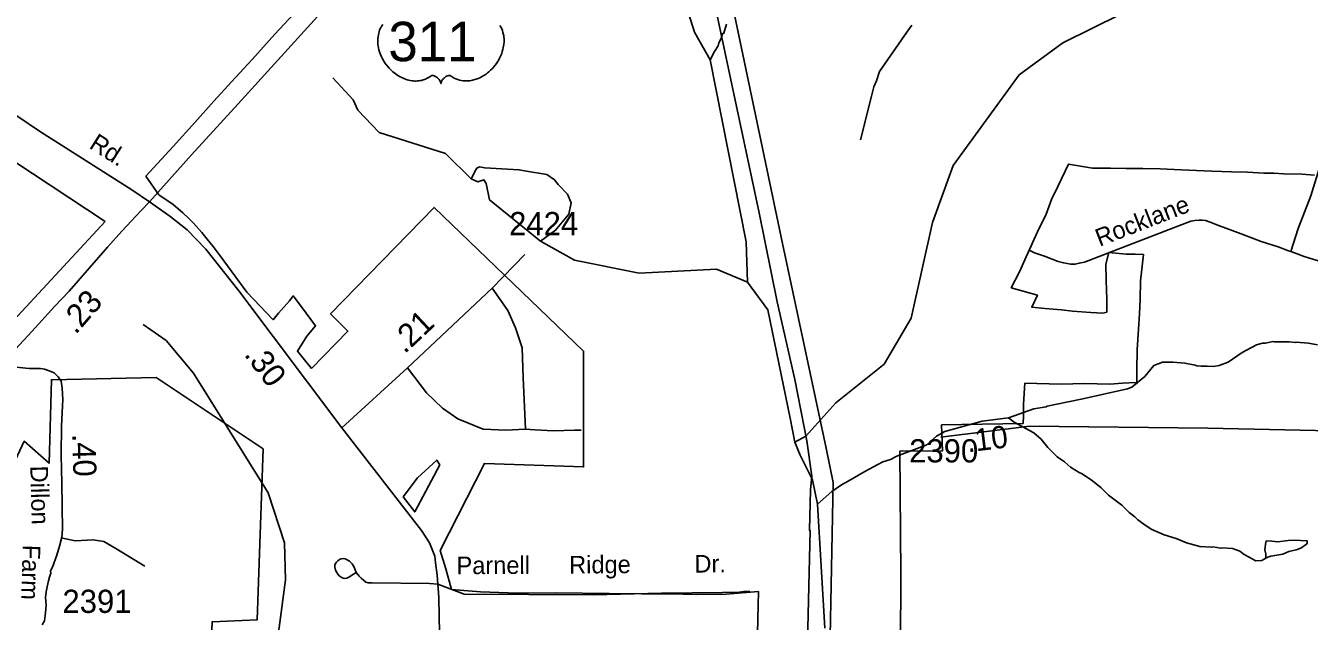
# Model space of a CAD drawing. Extents: x 1547597 to 1699558, y 810033 to 920809.
# Drawn here: x 1653272 to 1660184, y 876894 to 880102 of the extents above; entities that cross this region are included whole.
import ezdxf

# ---------------------------------------------------------------- set-up
doc = ezdxf.new("R2010")
doc.units = 0
for name, color, linetype in [('Exist Boundary Political City Limit New', 7, 'Continuous'), ('Exist Boundary Political City Limit New Hole', 7, 'Continuous'), ('Exist Hydrographic Creek Single Shore', 7, 'Continuous'), ('Exist Hydrographic Misc Water Feature', 7, 'Continuous'), ('Exist Road Non-System Type 51', 7, 'Continuous'), ('Exist Road Non-System Type 51 Label', 7, 'Continuous'), ('Exist Road Primary US Attributed', 7, 'Continuous'), ('Exist Road Primary US Mileage Hundredths English Label', 7, 'Continuous'), ('Exist Road Primary US Shield CELL', 7, 'Continuous'), ('Exist Road Primary US Shield Number Label', 7, 'Continuous'), ('Exist Road Secondary Mileage Hundredths English Label', 7, 'Continuous'), ('Exist Road Secondary Type 51 Attributed', 7, 'Continuous'), ('Exist Road Secondary Type 51 Label', 7, 'Continuous'), ('Exist Road Secondary Type 51 Number Label', 7, 'Continuous'), ('Exist Utilities Electrical Transmission Line', 7, 'Continuous'), ('Map Preparation Boundary City Limit Buffer Line', 7, 'Continuous')]:
    doc.layers.add(name, color=color, linetype=linetype)

msp = doc.modelspace()

# ---------------------------------------------------------------- linework, layer by layer
at = {"layer": 'Exist Boundary Political City Limit New'}
msp.add_line((1652811, 878088.4), (1653700.2, 879046.4), dxfattribs=at)
msp.add_lwpolyline([(1653700.2, 879046.4), (1652227.3, 880018)], dxfattribs=at)
at = {"layer": 'Exist Boundary Political City Limit New Hole'}
for points in [[(1654714.8, 880163.3), (1654614.1, 880056.7), (1654491.1, 879919.7), (1654379.3, 879799.5), (1654284.6, 879694.6), (1654182.5, 879580.7), (1654066.3, 879450.9), (1653918.2, 879291.4)], [(1657979.1, 875976), (1657985.1, 877150.7), (1657979, 877810.3), (1658209.5, 877812.6), (1658203.7, 877951.8), (1658643.3, 877959.5), (1658645.6, 878001), (1658645.3, 878064.3), (1658652.7, 878176.4), (1658847.7, 878170.9), (1658973.1, 878174.4), (1659109, 878170.9), (1659178.9, 878176.4), (1659252.5, 878180.1), (1659255.4, 878173.5), (1659255.4, 878249), (1659257.3, 878357.6), (1659263.6, 878466.4), (1659270.2, 878550.1), (1659272.5, 878627.7), (1659274.4, 878727.1), (1659290.9, 878868.9), (1659246.8, 878870.7), (1659197.1, 878870.7), (1659105.1, 878879.9), (1659088.5, 878817.3), (1659090.4, 878728.9), (1659094, 878629.5), (1659094, 878559.5), (1659071.3, 878552.9), (1659008.2, 878556.4), (1658909.6, 878565), (1658848.9, 878570.9), (1658760.5, 878579.4), (1658689.6, 878585.3), (1658720, 878650.2), (1658578.9, 878690.5), (1658623, 878775.2), (1658659.8, 878856.2), (1658720.5, 878991.6), (1658766.5, 879087.4), (1658795.9, 879164.7), (1658830.9, 879238.4), (1658887.9, 879356.2), (1659016.1, 879334.4), (1659114.2, 879334.2), (1659197.8, 879332.4), (1659287.5, 879331.7), (1659381.4, 879329.8), (1659493.8, 879324.7), (1659575.7, 879322.3), (1659659.3, 879318.6), (1659764.6, 879315.4), (1659851.8, 879312.4), (1659939.6, 879308.1), (1659993.1, 879306.5), (1660045.5, 879303.6), (1660145.9, 879301.1), (1660212.1, 879297)], [(1653918.2, 879291.4), (1653989.6, 879191.4), (1654065.7, 879137.9), (1654117.8, 879093.1), (1654149.9, 879063), (1654176, 879037.3), (1654221.2, 878987.1), (1654249.2, 878952.3), (1654281.5, 878911.9), (1654319.1, 878861.8), (1654462.1, 878665.8), (1654604.3, 878517.9), (1654633.1, 878553.6), (1654691.8, 878620.2), (1654712.9, 878645.9), (1654757.1, 878587.9), (1654833, 878485.3), (1654785.7, 878429.5), (1654735.5, 878349.1), (1654810.4, 878255.3)], [(1654810.4, 878255.3), (1655007.1, 878456.9), (1654913.4, 878550.7), (1655470.8, 879122.6), (1656276.3, 878349.1), (1656276.3, 877725.6), (1655742.4, 877744.3), (1655503.5, 877275.5), (1655534.2, 877177.1), (1655564.4, 877064.6)], [(1653974.9, 878206.8), (1653410.1, 878194.9), (1653398.3, 877745.1), (1653264.3, 877863.5), (1653169.7, 877662.3), (1652842.6, 877914.8), (1652343.3, 877334.5), (1652633.7, 877058.6), (1652539.1, 877066.5), (1652255.3, 876541.8), (1652251.3, 876455), (1651991.2, 876514.1), (1651971.5, 876076.2), (1652101.5, 876076.2), (1652089.7, 876001.2), (1652097.6, 875807.9)], [(1653323.4, 875145), (1653546.6, 875145.4), (1653553.9, 875392.9), (1653588.9, 875812.1), (1653472.6, 875833.2), (1653493.7, 876404.7), (1654254.9, 876394.1), (1654276, 876891.5), (1654519.2, 876902.1), (1654550.9, 877822.8), (1653974.9, 878206.8)], [(1655304.1, 877564.9), (1655382.6, 877667.3), (1655485.3, 877762), (1655502.7, 877737.6)], [(1655502.7, 877737.6), (1655366.8, 877483), (1655304.1, 877564.9)], [(1655564.4, 877064.6), (1655720.7, 877052.1), (1655869.9, 877047.3), (1655971.8, 877046.1), (1656125.5, 877047.3), (1656413.8, 877043.4), (1656587.4, 877042.6), (1656739.4, 877041.4), (1656886.2, 877038.5), (1657044.6, 877040.9), (1657217.6, 877055.2), (1657191.9, 875925.4), (1657744.5, 875939.4)]]:
    msp.add_lwpolyline(points, dxfattribs=at)
at = {"layer": 'Exist Hydrographic Creek Single Shore'}
for points in [[(1657158.2, 878721.1), (1657152.3, 878937.8), (1656957.3, 879917.7), (1656874.2, 880066.1), (1656786.3, 880340.4), (1656655.3, 880592.6), (1656597.7, 880686.8), (1656540.2, 880746), (1656418, 880869.3), (1656114.2, 881095.9), (1655830.1, 881217.7)], [(1657414.3, 877859), (1657387.7, 877988.4), (1657267.8, 878572.1), (1657158.2, 878721.1)], [(1652951.9, 872667.1), (1653111.2, 872858.4), (1653189.1, 873020.2), (1653262.8, 873069.3), (1653402.6, 873079.2), (1653475.2, 873277.8), (1653677.4, 873643.3), (1653954.5, 873937), (1654089.5, 874217), (1654253.8, 874633.3), (1654374, 874987.1), (1654497.2, 875807.6), (1654671.2, 877117.2), (1654665.2, 877317.5), (1654577.3, 877585.2), (1654176.2, 878230.3), (1654028.2, 878407.1), (1653904.2, 878491.8)], [(1657574.9, 876856.8), (1657536.5, 877525.7), (1657508, 877655.5), (1657443, 877788.2), (1657414.3, 877859)]]:
    msp.add_lwpolyline(points, dxfattribs=at)
at = {"layer": 'Exist Hydrographic Misc Water Feature'}
for points in [[(1657414.3, 877859), (1657473.3, 877890.7), (1657634.3, 878071.3), (1657895.3, 878279.3), (1658039.3, 878525.9), (1658154.3, 879042.2), (1658266.2, 879348.5), (1658622.3, 879837), (1658857.3, 880009.4), (1659168.3, 880163.9), (1659529.3, 880425.8), (1659782.3, 880647.1), (1659977.3, 880902.4), (1660162.3, 881059.5)], [(1657044.8, 880108.9), (1657031.9, 880061.1), (1657023.9, 880057.2), (1657017.5, 880033.3), (1657005.2, 880009.5), (1657000.9, 879993.6), (1656980.4, 879961.9), (1656957.3, 879917.7)], [(1657158.2, 878721.1), (1656992.3, 878790.1), (1656575.3, 878769), (1656226.3, 878838.5), (1656044.2, 878940.7), (1655770, 879163.1), (1655751.8, 879252), (1655739.7, 879272.2), (1655707.4, 879260), (1655671.1, 879276.2), (1655532.2, 879413.9), (1655175.2, 879526.3), (1655060.3, 879646.8), (1655035.2, 879703.1), (1654926, 879821.1)], [(1656044.2, 878940.7), (1656124.9, 878999.6), (1656197.5, 879086.4), (1656209.6, 879147), (1656189.5, 879193.4), (1656139.1, 879245.9), (1656119.5, 879272.1), (1656077.9, 879300.7), (1655967.8, 879318.5), (1655927.9, 879326.1), (1655743.9, 879335.8), (1655716.3, 879341), (1655700.4, 879334.7), (1655695.8, 879325.5), (1655671.1, 879276.2)], [(1660227.6, 878382.7), (1660179.7, 878391.6), (1660113.8, 878396.7), (1660107.7, 878394.8), (1660075.8, 878399.3), (1659995.9, 878398.7), (1659987.9, 878400.9), (1659947.8, 878391.6), (1659931.8, 878391.8), (1659899.7, 878382.3), (1659823, 878341.6), (1659746.2, 878288.9), (1659697.9, 878271.8), (1659665.8, 878266.4), (1659633.9, 878268.9), (1659601.9, 878267.4), (1659578, 878269.9), (1659570, 878274), (1659514.2, 878284.9), (1659448.3, 878290.1), (1659394.3, 878288.9), (1659346, 878271.8), (1659299.1, 878212.5), (1659228.2, 878155.8), (1659204.1, 878146.2), (1658965.3, 878092.5), (1658885.1, 878075.7), (1658772.7, 878053.5), (1658766.7, 878049.6), (1658700.5, 878038.8), (1658564.3, 877990.3)], [(1658564.3, 877990.3), (1658423, 877971), (1658222.2, 877916.3), (1658176.8, 877891.8), (1658125.2, 877843.9), (1657963.3, 877782.7), (1657929.1, 877765.3), (1657888.1, 877752), (1657859.9, 877738.4), (1657790.1, 877701.6), (1657701.2, 877649.1), (1657664.1, 877628.4), (1657613.5, 877593.2), (1657536.5, 877525.7)], [(1659949, 877233.6), (1659928.8, 877221.9), (1659896.8, 877220.5), (1659833.4, 877253.6), (1659809.7, 877272), (1659769.9, 877286.6), (1659714, 877289.6), (1659705.9, 877287.8), (1659666, 877294.4), (1659658, 877292.6), (1659594.2, 877297.6), (1659522.5, 877316.9), (1659466.9, 877339.8), (1659403.3, 877358.9), (1659331.8, 877390.1), (1659292.2, 877416.7), (1659260.6, 877441.3), (1659244.9, 877457.5), (1659213.3, 877480.1), (1659173.9, 877518.8), (1659102.9, 877574), (1659063.5, 877612.7), (1659016.1, 877651.4), (1658960.8, 877688.4), (1658944.9, 877694.7), (1658897.3, 877723.5), (1658865.8, 877752), (1658826.2, 877780.7), (1658775.1, 877829.5), (1658739.8, 877874.1), (1658700.4, 877908.8), (1658595.4, 877966.6), (1658564.3, 877990.3)], [(1659949, 877233.6), (1659961.1, 877239.4), (1659977.2, 877245.1), (1660041.3, 877256.1), (1660073.5, 877269.5), (1660113.7, 877278.8), (1660137.8, 877288.4), (1660168.1, 877309.9), (1660172.2, 877315.7), (1660172.4, 877327.7), (1660102.5, 877331), (1660070.5, 877329.5), (1660014.4, 877322.5), (1659982.4, 877325), (1659951.7, 877327.4), (1659950.3, 877319.5), (1659943.8, 877279.7), (1659949.3, 877255.6), (1659949, 877233.6)]]:
    msp.add_lwpolyline(points, dxfattribs=at)
at = {"layer": 'Exist Road Non-System Type 51'}
for points in [[(1661063.9, 879493.7), (1660955.5, 879535.2), (1660795, 879552.6), (1660593.7, 879558.5), (1660439.4, 879557.9), (1660372.4, 879551), (1660330.6, 879509.4), (1660244.4, 879354.1), (1660192.7, 879185.9), (1660123.7, 879009), (1660083.8, 878885.2)], [(1660083.8, 878885.2), (1660071.8, 878889.5), (1660016.2, 878910.4), (1659924.6, 878939.7), (1659817.2, 878981.3), (1659699.9, 879022.9), (1659650.7, 879043), (1659624.3, 879052.1), (1659607.5, 879054.2), (1659590.3, 879054.6), (1659567.9, 879053.2), (1659546.2, 879049.1), (1659234.5, 878927.8), (1658973.4, 878827.6), (1658945.2, 878822), (1658923.1, 878818.2), (1658899.1, 878816.7), (1658861.2, 878825.1), (1658831.4, 878831.7), (1658757.7, 878860.6), (1658704, 878877.5), (1658678.3, 878891.8)], [(1655784.2, 878688.3), (1655959.2, 878869.5)], [(1661247.1, 878517.1), (1660846.3, 878654.4), (1660683, 878704.8), (1660575.6, 878734.2), (1660465.9, 878765.8), (1660386.3, 878785.1), (1660344.6, 878799.5), (1660300.8, 878812.2), (1660227.1, 878837.3), (1660155.4, 878858.4), (1660117.7, 878873), (1660083.8, 878885.2)], [(1655784.2, 878688.3), (1655867.7, 878567.3), (1655909.5, 878473.7), (1655945.3, 878366.3), (1655951.2, 878207.1), (1655963.2, 877928.6)], [(1655327, 878258.8), (1655430.2, 878123.7), (1655515.7, 878042.1), (1655599.2, 877984.3), (1655734.5, 877928.6), (1655857.8, 877922.6), (1655963.2, 877928.6)], [(1655963.2, 877928.6), (1656013.5, 877925.6), (1656114.3, 877920.7), (1656227.6, 877922.6), (1656263.4, 877922.6)], [(1661620.8, 877906.9), (1661296.7, 877897.8), (1659636.8, 877934.8), (1658678, 877945.3)], [(1653462.4, 877343.5), (1653539, 877327.9), (1653635, 877332.7), (1653692.7, 877323.1), (1653757.5, 877287), (1653887.1, 877207.7), (1653913.5, 877190.9)], [(1655050.6, 877156.8), (1655041, 877185), (1655029.3, 877203.3), (1655015.4, 877217.3), (1655000.2, 877226.7), (1654991.5, 877230.2), (1654981.7, 877231.8), (1654970.8, 877229.7), (1654961.6, 877226.3), (1654953.4, 877220.2), (1654943.4, 877210.4), (1654937.2, 877198.5), (1654937.1, 877185.1), (1654940.6, 877170.4), (1654946.6, 877157.7), (1654953, 877147.6), (1654960.4, 877138.2), (1654976.2, 877127.9), (1654986.1, 877123.9), (1655000.7, 877126.4), (1655012.3, 877131.4), (1655036.4, 877147.1), (1655050.6, 877156.8)], [(1655491.6, 877094.4), (1655445.6, 877097.1), (1655135.7, 877101.6), (1655116.1, 877102), (1655103.8, 877104.1), (1655078.2, 877126.4), (1655068.4, 877136.6), (1655050.6, 877156.8)], [(1655491.6, 877094.4), (1655632.9, 877040.3), (1656326.8, 877037.2), (1656695.2, 877045.3), (1657023.6, 877048.4), (1657113.4, 877051.5), (1657136.9, 877054), (1657171, 877055.5)]]:
    msp.add_lwpolyline(points, dxfattribs=at)
at = {"layer": 'Exist Road Primary US Attributed'}
for points in [[(1653938.8, 879152.5), (1654165, 879406), (1654416.6, 879680.8), (1654843.6, 880150.1), (1655209.6, 880554.5), (1655339.2, 880691.9), (1655845.6, 881253.8), (1656219.2, 881669.7), (1656631, 882123.7), (1657106.2, 882652.5), (1657389.7, 882952.4)], [(1653138.1, 878268.1), (1653217.5, 878359.9), (1653304.8, 878455.4), (1653428.4, 878591.5), (1653505.2, 878672), (1653711.9, 878909.2), (1653788.9, 878994.4), (1653894.2, 879105.9), (1653938.8, 879152.5)]]:
    msp.add_lwpolyline(points, dxfattribs=at)
at = {"layer": 'Exist Road Primary US Shield CELL'}
msp.add_lwpolyline([(1655825.6, 880102.7), (1655828.6, 880097.7), (1655831.6, 880092.2), (1655834.1, 880087.4), (1655838.6, 880076.4), (1655841.9, 880065.7), (1655843.4, 880060), (1655845.8, 880047.4), (1655846.7, 880041.2), (1655847.7, 880028.9), (1655847.7, 880014), (1655846.6, 879999.9), (1655843.9, 879983.4), (1655841.7, 879973.5), (1655838.4, 879962), (1655835.1, 879952.1), (1655829.2, 879937.4), (1655824, 879926.8), (1655817.2, 879914.3), (1655812.6, 879906.8), (1655807.2, 879898.7), (1655800.5, 879889.5), (1655792.6, 879879.6), (1655783.1, 879869.2), (1655775.4, 879861.5), (1655765.4, 879852.5), (1655759.3, 879847.5), (1655750.6, 879841), (1655738.8, 879833.1), (1655727.1, 879826.3), (1655717.1, 879821.2), (1655708.3, 879817.4), (1655696.9, 879813.1), (1655678, 879807.8), (1655671.1, 879806.4), (1655662.8, 879805.2), (1655655.2, 879804.4), (1655647.7, 879804), (1655637.7, 879804), (1655627.8, 879804.7), (1655618.3, 879806.1), (1655608.5, 879808.1), (1655598.3, 879811.2), (1655589, 879814.8), (1655579.6, 879819.5), (1655563.7, 879829.5), (1655559.1, 879831.9), (1655556.5, 879832.6), (1655550.3, 879832.9), (1655544.6, 879831.7), (1655538.6, 879829.3), (1655535.1, 879827.4), (1655530.3, 879824.3), (1655526.7, 879821.4), (1655522.3, 879817.3), (1655519.2, 879813.8), (1655516.9, 879811), (1655512.4, 879804), (1655510.8, 879800.6), (1655509.2, 879796.3), (1655507.7, 879789.9), (1655505.7, 879798), (1655503.3, 879803.3), (1655500.6, 879807.8), (1655497.7, 879811.9), (1655493.3, 879817), (1655489.2, 879820.9), (1655484.4, 879824.9), (1655479.2, 879828), (1655475.1, 879830.1), (1655471.3, 879831.5), (1655466.6, 879832.7), (1655462.8, 879833), (1655459.7, 879832.9), (1655455.4, 879831.9), (1655449.6, 879827.7), (1655444.1, 879823.9), (1655438.1, 879820.2), (1655431, 879816.4), (1655425.7, 879814), (1655419.5, 879811.6), (1655412.2, 879809.1), (1655404.3, 879807.1), (1655396.2, 879805.5), (1655389.1, 879804.3), (1655381.4, 879803.7), (1655374.5, 879803.4), (1655367.3, 879803.5), (1655360.5, 879804), (1655352.7, 879804.7), (1655343, 879806.2), (1655334.9, 879808), (1655326.4, 879810.3), (1655317.7, 879813), (1655308.3, 879816.6), (1655296.6, 879821.7), (1655288.5, 879825.9), (1655275.7, 879833.2), (1655260.6, 879843.6), (1655249.3, 879852.8), (1655241, 879860.3), (1655228.7, 879872.8), (1655221.6, 879880.9), (1655210.3, 879895.5), (1655203.1, 879906.1), (1655198.4, 879913.8), (1655191.6, 879926.3), (1655187.8, 879934.1), (1655182.9, 879945.5), (1655179.1, 879955.9), (1655175.9, 879965.8), (1655174.2, 879972.1), (1655171.8, 879983.1), (1655170.3, 879991), (1655168.8, 880001.7), (1655168.1, 880013), (1655167.9, 880023.4), (1655168.2, 880032.1), (1655169.2, 880042.2), (1655170.9, 880052.9), (1655172.9, 880062.1), (1655174.8, 880068.7), (1655177.5, 880076.8), (1655181.1, 880085.6), (1655185.4, 880094.2), (1655189.4, 880101.2), (1655194.5, 880108.8)], dxfattribs=at)
at = {"layer": 'Exist Road Secondary Type 51 Attributed'}
for points in [[(1653938.8, 879152.5), (1653843.6, 879217.4), (1653352, 879530.4), (1652946.8, 879803.1), (1652788.1, 879899.4), (1652720.8, 879942.3), (1652616.8, 880005.7), (1652579.2, 880034.4), (1652479.9, 880099.1)], [(1658044.4, 880104.1), (1658017.6, 880067.2), (1657870, 879855.7), (1657853.2, 879805.4), (1657839.8, 879771.8), (1657826.4, 879721.5), (1657766.8, 879487.6)], [(1654975, 877936.4), (1654420.3, 878673.9), (1654241.5, 878898.4), (1654141, 879001.7), (1654048.2, 879075.4), (1653938.8, 879152.5)], [(1654975, 877936.4), (1655327, 878258.8), (1655784.2, 878688.3)], [(1653205.1, 878263.7), (1653290.9, 878255.2), (1653352.1, 878255.2), (1653373.6, 878251.5), (1653398.4, 878243.3), (1653425.7, 878232.1), (1653447.4, 878211.4), (1653463, 878186.4), (1653469.2, 878149), (1653472.3, 878088.2), (1653465, 877947.1), (1653463.2, 877787.9), (1653467.3, 877638.2), (1653470.2, 877388.4), (1653466.9, 877347.4), (1653453.7, 877298.2), (1653439.4, 877250.7), (1653416.6, 877185.7), (1653405.6, 877165.9), (1653407.3, 877153.2), (1653399.7, 877132.4), (1653394.5, 877112.9), (1653386.7, 877079), (1653382.1, 877053), (1653378.8, 877022.8), (1653382.1, 876981.8), (1653378.6, 876939.6), (1653373.6, 876897), (1653361.2, 876874.3)], [(1655499.9, 876836.5), (1655499.2, 876920.3), (1655496.5, 877022.5), (1655488.3, 877142.5), (1655479.3, 877208.7), (1655475.8, 877244.6), (1655446.7, 877317), (1655403.8, 877383.8), (1654975, 877936.4)], [(1658678, 877945.3), (1658200.5, 877885.6)]]:
    msp.add_lwpolyline(points, dxfattribs=at)
at = {"layer": 'Exist Utilities Electrical Transmission Line'}
for points in [[(1656729.8, 883474.5), (1656730.1, 883432.4), (1656538.6, 882663.7), (1656494.3, 882514.5), (1656514.9, 882436.3), (1656815.1, 881001.9), (1657055.8, 879868.6), (1657222, 879094.4), (1657318.7, 878614.9), (1657414.4, 878195.5), (1657477.4, 877866.7), (1657504.3, 877676.4), (1657497.2, 877602.5), (1657492, 877384.7), (1657496, 877384.6), (1657466.5, 876099.5)], [(1656863.1, 867359.7), (1657338.6, 868299.2), (1657421.2, 868440.8), (1657427.3, 868488.7), (1657460.4, 869742), (1657495.5, 872026.8), (1657577.2, 875432.8), (1657620.1, 877641.6), (1657582.8, 877825.7), (1657347.3, 878928.3), (1656874.6, 881179.4), (1656589.9, 882490), (1656709.8, 882935.4), (1656822.8, 883434.6), (1656836.7, 883486.5)]]:
    msp.add_lwpolyline(points, dxfattribs=at)
at = {"layer": 'Map Preparation Boundary City Limit Buffer Line'}
msp.add_line((1652811, 878088.4), (1653700.2, 879046.4), dxfattribs=at)
msp.add_lwpolyline([(1653700.2, 879046.4), (1652227.3, 880018)], dxfattribs=at)

# ---------------------------------------------------------------- texts
at = {"layer": 'Exist Road Non-System Type 51 Label'}
for s, rotation, p in [('Rocklane', 21.27242, (1659054.5, 878910.5)), ('Parnell', 0.35337, (1655592.1, 877147.4)), ('Ridge', 0.45397, (1656198.7, 877151.1)), ('Dr.', 0.45397, (1656873.2, 877156.4))]:
    msp.add_text(s, height=95, rotation=rotation, dxfattribs=at).set_placement(p)
at = {"layer": 'Exist Road Primary US Mileage Hundredths English Label'}
msp.add_text('.23', height=125, rotation=48.93501, dxfattribs=at).set_placement((1653540.7, 878434.4))
at = {"layer": 'Exist Road Primary US Shield Number Label'}
msp.add_text('311', height=212.5, dxfattribs=at).set_placement((1655225, 879910.3))
at = {"layer": 'Exist Road Secondary Mileage Hundredths English Label'}
for s, height, rotation, p in [('.21', 125, 43.21256, (1655312.4, 878330.8)), ('.30', 125, 306.95087, (1654444.5, 878329.8)), ('.10', 120, 7.13107, (1658345.3, 877803.8)), ('.40', 125, 271.58235, (1653522.5, 877903.3))]:
    msp.add_text(s, height=height, rotation=rotation, dxfattribs=at).set_placement(p)
at = {"layer": 'Exist Road Secondary Type 51 Label'}
for s, rotation, p in [('Rd.', 327.55294, (1653608.2, 879445.5)), ('Dillon', 271.41878, (1653296.7, 877731.3)), ('Farm', 268.30766, (1653256.4, 877307.1))]:
    msp.add_text(s, height=95, rotation=rotation, dxfattribs=at).set_placement(p)
at = {"layer": 'Exist Road Secondary Type 51 Number Label'}
for s, p in [('2424', (1655875, 878973.3)), ('2390', (1658029.2, 877749.7)), ('2391', (1653469.9, 876939.3))]:
    msp.add_text(s, height=125, dxfattribs=at).set_placement(p)

doc.saveas('drawing.dxf')
